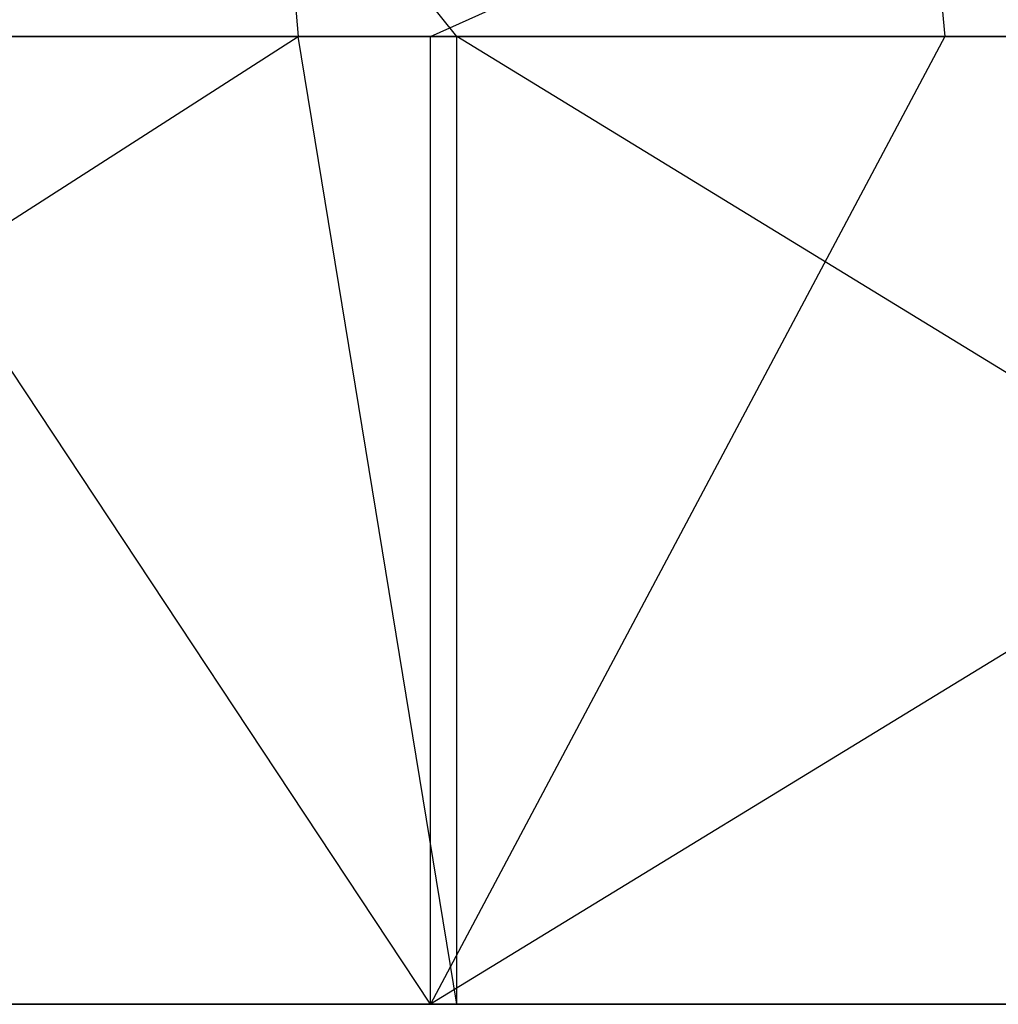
# Model space of a CAD drawing. Extents: x -172 to 172, y -29 to 28.
# Tile 808 of 914: x 92.9 to 99.68, y 7.6 to 14.42. Entities that reach past the tile are written whole.
import ezdxf

# ---------------------------------------------------------------- set-up
doc = ezdxf.new("R2010")
doc.units = 0
doc.header["$LTSCALE"] = 25.4
doc.layers.get('0').update_dxf_attribs({"linetype": 'CONTINUOUS'})

msp = doc.modelspace()

# ---------------------------------------------------------------- linework, layer by layer
at = {"color": 0}
for p, q in [((95.9275, 14.2997, -1386.6174), (94.694, 15.8448, -1387.1422)), ((94.694, 15.8448, -1387.1422), (94.8286, 14.2997, -1387.3466)), ((95.9275, 14.2997, -1386.6174), (94.694, 15.8448, -1387.1422)), ((94.694, 15.8448, -1387.1422), (94.8286, 14.2997, -1387.3466)), ((95.7442, 14.2997, -1099.7604), (99.1633, 15.8448, -1102.4009)), ((95.7442, 14.2997, -1099.7604), (99.1633, 15.8448, -1102.4009)), ((99.1633, 15.8448, -1102.4009), (99.3042, 14.2997, -1102.2008)), ((99.1633, 15.8448, -1102.4009), (99.3042, 14.2997, -1102.2008)), ((84.3833, 7.5997, -1393.7018), (94.8286, 14.2997, -1387.3466)), ((84.3833, 7.5997, -1393.7018), (94.8286, 14.2997, -1387.3466)), ((86.6739, 14.2997, -1392.3939), (94.8286, 14.2997, -1387.3466)), ((86.6739, 14.2997, -1392.3939), (94.8286, 14.2997, -1387.3466)), ((95.7442, 7.5997, -1099.7604), (91.312, 14.2997, -1096.8999)), ((95.7442, 14.2997, -1099.7604), (91.312, 14.2997, -1096.8999)), ((95.7442, 7.5997, -1099.7604), (91.312, 14.2997, -1096.8999)), ((95.7442, 14.2997, -1099.7604), (91.312, 14.2997, -1096.8999)), ((95.9275, 7.5997, -1386.6174), (94.8286, 14.2997, -1387.3466)), ((95.9275, 7.5997, -1386.6174), (94.8286, 14.2997, -1387.3466)), ((94.8286, 14.2997, -1387.3466), (95.9275, 14.2997, -1386.6174)), ((94.8286, 14.2997, -1387.3466), (95.9275, 14.2997, -1386.6174)), ((95.7442, 7.5997, -1099.7604), (95.7442, 14.2997, -1099.7604)), ((106.7072, 14.2997, -1107.7147), (95.7442, 7.5997, -1099.7604)), ((99.3042, 14.2997, -1102.2008), (95.7442, 7.5997, -1099.7604)), ((106.7072, 14.2997, -1107.7147), (95.7442, 7.5997, -1099.7604)), ((99.3042, 14.2997, -1102.2008), (95.7442, 7.5997, -1099.7604)), ((99.3042, 14.2997, -1102.2008), (95.7442, 14.2997, -1099.7604)), ((95.7442, 7.5997, -1099.7604), (95.7442, 14.2997, -1099.7604)), ((99.3042, 14.2997, -1102.2008), (95.7442, 14.2997, -1099.7604)), ((106.8802, 7.5997, -1378.649), (95.9275, 14.2997, -1386.6174)), ((95.9275, 14.2997, -1386.6174), (102.6901, 14.2997, -1381.8538)), ((106.8802, 7.5997, -1378.649), (95.9275, 14.2997, -1386.6174)), ((95.9275, 7.5997, -1386.6174), (95.9275, 14.2997, -1386.6174)), ((95.9275, 7.5997, -1386.6174), (95.9275, 14.2997, -1386.6174)), ((95.9275, 14.2997, -1386.6174), (102.6901, 14.2997, -1381.8538)), ((106.7072, 14.2997, -1107.7147), (99.3042, 14.2997, -1102.2008)), ((106.7072, 14.2997, -1107.7147), (99.3042, 14.2997, -1102.2008)), ((95.7442, 7.5997, -1099.7604), (84.191, 7.5997, -1092.6908)), ((95.7442, 7.5997, -1099.7604), (84.191, 7.5997, -1092.6908)), ((84.3833, 7.5997, -1393.7018), (95.9275, 7.5997, -1386.6174)), ((84.3833, 7.5997, -1393.7018), (95.9275, 7.5997, -1386.6174)), ((106.7072, 7.5997, -1107.7147), (95.7442, 7.5997, -1099.7604)), ((106.7072, 7.5997, -1107.7147), (95.7442, 7.5997, -1099.7604)), ((95.9275, 7.5997, -1386.6174), (106.8802, 7.5997, -1378.649)), ((95.9275, 7.5997, -1386.6174), (106.8802, 7.5997, -1378.649))]:
    msp.add_line(p, q, dxfattribs=at)

doc.saveas('drawing.dxf')
